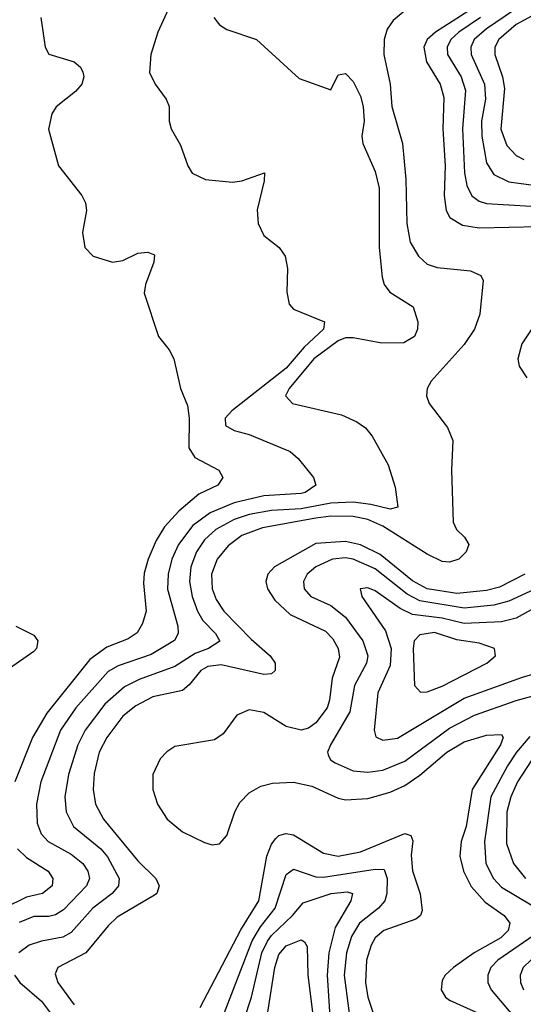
# Model space of a CAD drawing. Header units: inches. Extents: x 990535 to 1117859, y 769386 to 892122.
# Tile 756 of 1056: x 1077392 to 1078749, y 842631 to 845284. Entities that reach past the tile are written whole.
import ezdxf

# ---------------------------------------------------------------- set-up
doc = ezdxf.new("R2010")
doc.units = ezdxf.units.IN
doc.header["$MEASUREMENT"] = 0
doc.layers.add('B0874', color=7, linetype='Continuous')

msp = doc.modelspace()

# ---------------------------------------------------------------- linework, layer by layer
at = {"layer": 'B0874', "color": 5}
for points, elevation in [([(1078670, 845351.5), (1078512, 845250), (1078490.1, 845230), (1078480.6, 845210), (1078487.7, 845170), (1078524.6, 845110), (1078534.5, 845074.5), (1078531.9, 844990), (1078538.6, 844890), (1078535.3, 844810), (1078541, 844770), (1078551.2, 844751.2), (1078585, 844730), (1078630, 844723.3), (1078790, 844726.5)], 2820), ([(1077796.8, 845323.2), (1077763.5, 845250), (1077745.2, 845190), (1077741.2, 845141.2), (1077757, 845110), (1077786.7, 845070), (1077794, 845050), (1077794, 845010), (1077799.5, 844990), (1077825.4, 844945.4), (1077844.4, 844890), (1077856.3, 844870), (1077892.7, 844852.7), (1077965.6, 844845.6), (1077990.5, 844849.5), (1078051, 844871), (1078050.9, 844850), (1078031.8, 844771.8), (1078034.7, 844734.7), (1078050, 844702), (1078090.7, 844670), (1078107, 844647), (1078113.4, 844613.4), (1078112, 844550), (1078117.7, 844517.7), (1078130, 844503.7), (1078212.9, 844470), (1078210.7, 844450), (1078158.4, 844401.6), (1078110, 844345.2), (1077963.2, 844230), (1077945, 844210), (1077946.2, 844190), (1077970, 844176.5), (1078010, 844166.1), (1078120.2, 844120.2), (1078141.8, 844101.8), (1078183.2, 844050), (1078190.2, 844030), (1078160.8, 844010), (1078150, 844007.4), (1078050, 844000.5), (1077970, 843982.5), (1077905.3, 843954.7), (1077858.6, 843921.4), (1077819.2, 843870), (1077801.9, 843830), (1077791.9, 843790), (1077790.1, 843749.9), (1077818.2, 843650), (1077818.7, 843630), (1077808.7, 843611.3), (1077746.3, 843573.7), (1077656.8, 843543.2), (1077630, 843527.6), (1077543.3, 843430), (1077501.2, 843370), (1077448.4, 843230), (1077437, 843170), (1077438.9, 843118.9), (1077449.1, 843090), (1077468.3, 843070), (1077530, 843036), (1077561.7, 843010), (1077575.5, 842990), (1077579.6, 842970), (1077571.4, 842950), (1077510, 842885.8), (1077488.1, 842871.9), (1077470, 842867.5), (1077430, 842867.6), (1077390, 842851.9)], 2740), ([(1078457, 845330), (1078398.5, 845281.5), (1078382.2, 845257.8), (1078373.8, 845230), (1078373.1, 845190), (1078389.7, 845110), (1078395, 845050), (1078423.7, 844950), (1078432.7, 844852.7), (1078434.9, 844734.9), (1078444.4, 844684.4), (1078466.4, 844646.4), (1078490, 844625.3), (1078516.5, 844616.5), (1078606.7, 844606.7), (1078634.2, 844594.2), (1078640.9, 844580.9), (1078631.4, 844490), (1078617.7, 844450), (1078590, 844409), (1078500.2, 844310), (1078490.2, 844290), (1078487.8, 844270), (1078494.9, 844250), (1078544.6, 844184.6), (1078559.3, 844150), (1078555.1, 844070), (1078559.8, 843930), (1078568.5, 843910), (1078590.3, 843890), (1078602.6, 843870), (1078595.1, 843850), (1078575, 843830), (1078550, 843822.1), (1078530, 843823.9), (1078490, 843844.2), (1078370, 843919.6), (1078330, 843937.3), (1078290, 843945.3), (1078230, 843946), (1078190, 843941.2), (1078045.6, 843914.4), (1077990, 843893.7), (1077953.7, 843866.3), (1077923.5, 843830), (1077908.5, 843790), (1077910.7, 843750), (1077921.3, 843721.3), (1077941.8, 843690), (1078015.1, 843615.1), (1078066.6, 843570), (1078080.6, 843550), (1078080.5, 843530), (1078070, 843521.6), (1078050, 843519.9), (1077934.3, 843545.7), (1077899.1, 843540.9), (1077880.1, 843530), (1077848.3, 843491.7), (1077830, 843476.9), (1077750, 843459.8), (1077705, 843435), (1077670, 843407), (1077626.3, 843350), (1077606, 843310), (1077592.6, 843252.6), (1077589.3, 843210), (1077595.8, 843170), (1077617.4, 843130), (1077710, 843017.7), (1077758.8, 842970), (1077767.9, 842950), (1077761.5, 842930), (1077755.3, 842924.7), (1077654.2, 842865.8), (1077630, 842842.9), (1077570.1, 842770), (1077494.5, 842730), (1077487.1, 842712.9), (1077494.3, 842690), (1077538, 842630)], 2780), ([(1078725.5, 845310), (1078650, 845258.8), (1078616.9, 845230), (1078607.2, 845210), (1078608.8, 845190), (1078644.5, 845110), (1078646.9, 845070), (1078636.1, 845010), (1078637.5, 844970), (1078650, 844898), (1078670, 844866.2), (1078710, 844846.6), (1078770, 844839.1)], 2860), ([(1078794.5, 845305.5), (1078729.6, 845270.4), (1078683.1, 845230), (1078672.1, 845210), (1078672.6, 845190), (1078693.3, 845130), (1078698.7, 845098.7), (1078688.6, 844988.6), (1078704.5, 844944.5), (1078730, 844917.4), (1078750, 844907.4)], 2880), ([(1077448.2, 845290), (1077460.4, 845210), (1077470, 845190.8), (1077538.8, 845170), (1077555.9, 845155.9), (1077562, 845142), (1077564, 845130), (1077558.8, 845110), (1077542.4, 845090), (1077490, 845048.8), (1077478.3, 845030), (1077468.8, 844988.8), (1077496.5, 844890), (1077558.7, 844810), (1077568.9, 844790), (1077571.3, 844770), (1077560.9, 844710), (1077566.7, 844670), (1077590, 844646.7), (1077642, 844630), (1077670, 844635.2), (1077710, 844654.6), (1077737, 844657), (1077754.6, 844650), (1077752.9, 844630), (1077730.3, 844570), (1077726.7, 844546.7), (1077765.7, 844430), (1077794.3, 844394.3), (1077806.7, 844370), (1077824.6, 844290), (1077844, 844244), (1077848.6, 844210), (1077847.3, 844130), (1077863.9, 844103.9), (1077928.7, 844070), (1077939, 844050), (1077925.3, 844030), (1077874.4, 844005.6), (1077820.7, 843959.3), (1077782.3, 843917.7), (1077759.5, 843880.5), (1077737.4, 843830), (1077727.5, 843792.5), (1077725.6, 843765.6), (1077732.3, 843690), (1077722.8, 843657.2), (1077707.9, 843632.1), (1077684, 843616), (1077626.5, 843593.5), (1077580.4, 843559.6), (1077464.3, 843415.7), (1077426, 843350), (1077378.6, 843230)], 2720), ([(1077914.5, 845290), (1077930.1, 845270.1), (1077950, 845256.9), (1078030.2, 845230.2), (1078145.1, 845125.1), (1078230, 845094.8), (1078250, 845135.5), (1078270, 845138.7), (1078290, 845117.4), (1078310, 845078), (1078317.5, 845050), (1078320.1, 845010), (1078314, 844970), (1078316.1, 844950), (1078350, 844874.9), (1078360.1, 844830), (1078360.2, 844670), (1078368.2, 844590), (1078374.2, 844570), (1078389.2, 844550), (1078452.4, 844510), (1078464.5, 844470), (1078464.2, 844450), (1078455.5, 844430), (1078426.8, 844413.2), (1078367.6, 844412.4), (1078290, 844426.8), (1078270, 844426.6), (1078250, 844418.7), (1078184.2, 844370), (1078117.8, 844290), (1078108, 844270), (1078127, 844250), (1078259, 844219), (1078300.6, 844200.6), (1078323.8, 844183.8), (1078341.5, 844161.5), (1078384.4, 844084.4), (1078404, 844024), (1078411.1, 843970), (1078390, 843964.9), (1078338, 843978), (1078290, 843984), (1078230, 843981.2), (1078150, 843965.5), (1078070, 843961), (1078010, 843951), (1077970, 843937.2), (1077920.3, 843910), (1077890, 843882.7), (1077867.9, 843850), (1077853, 843810), (1077849.5, 843770), (1077856.2, 843730), (1077870.4, 843690), (1077884.8, 843664.8), (1077919.3, 843630), (1077930.9, 843609.1), (1077900.6, 843590), (1077864.1, 843575.9), (1077810, 843541.4), (1077714, 843506), (1077674, 843486), (1077620.6, 843439.4), (1077568.4, 843370), (1077548.7, 843330), (1077523.1, 843250), (1077513.5, 843190), (1077516.5, 843150), (1077536.4, 843110), (1077610, 843050.1), (1077628.4, 843028.4), (1077659.7, 842970), (1077657.9, 842950), (1077640.6, 842930), (1077588.5, 842890), (1077530, 842824.8), (1077507.9, 842812.1), (1077450, 842801.2), (1077417.1, 842790), (1077389, 842770)], 2760), ([(1078633.7, 845290), (1078575.5, 845250), (1078553.8, 845230), (1078543.6, 845210), (1078544.7, 845190), (1078581.4, 845130), (1078593, 845093), (1078584.9, 844990), (1078590.9, 844870.9), (1078597, 844837), (1078610, 844809.5), (1078630, 844795), (1078650, 844788.6), (1078770, 844781.3)], 2840), ([(1078784.7, 844470), (1078744.8, 844410), (1078734.2, 844370), (1078737.8, 844350), (1078758.9, 844318.9)], 2820), ([(1078753.4, 843790), (1078684.8, 843755.2), (1078650, 843745.5), (1078570, 843738.1), (1078490, 843750.7), (1078450, 843771.9), (1078363, 843843), (1078310, 843868.7), (1078270, 843877.8), (1078190, 843872.3), (1078078.6, 843810), (1078060.4, 843790), (1078055.3, 843770), (1078059.9, 843750), (1078079.6, 843719.6), (1078120.8, 843680.8), (1078215.9, 843635.9), (1078236, 843616), (1078250.4, 843590), (1078253.6, 843566.4), (1078233.5, 843510), (1078226.5, 843450), (1078219.9, 843430), (1078190, 843389.5), (1078170, 843374.8), (1078150, 843369.3), (1078110, 843379.9), (1078050, 843417.1), (1078010, 843424.5), (1077977.2, 843410), (1077939.9, 843360.1), (1077916.6, 843343.4), (1077810, 843325.5), (1077788.3, 843311.7), (1077770, 843292.6), (1077750.6, 843250), (1077750.5, 843210), (1077763.1, 843170), (1077789.1, 843130), (1077830, 843095.5), (1077890, 843067.1), (1077910, 843061), (1077930, 843063.7), (1077950, 843086.2), (1077971, 843150), (1077985.2, 843174.8), (1078010, 843200.9), (1078041.6, 843218.4), (1078073, 843227), (1078130, 843229.7), (1078178.7, 843218.7), (1078250, 843186.6), (1078270, 843182), (1078330, 843185.3), (1078390, 843202.8), (1078430, 843220.6), (1078470, 843248), (1078542.5, 843310), (1078590, 843338), (1078650, 843356), (1078690, 843358.2), (1078695, 843350), (1078687.9, 843330), (1078611.6, 843210), (1078595.1, 843110), (1078581.1, 843070), (1078578.1, 843030), (1078587.4, 842990), (1078608.8, 842948.8), (1078646.1, 842906.1), (1078697.5, 842870), (1078712.7, 842850), (1078708.1, 842830), (1078688.5, 842810), (1078616.4, 842770), (1078560.8, 842730), (1078538.6, 842710), (1078530, 842695.1), (1078527.3, 842670), (1078538.9, 842650), (1078550, 842642), (1078641.3, 842601.3)], 2820), ([(1078790, 843754.2), (1078710, 843717.4), (1078670, 843706.7), (1078590, 843698.7), (1078470, 843718.1), (1078436.2, 843736.1), (1078350, 843804.6), (1078290, 843830.4), (1078270, 843833.7), (1078234.3, 843830), (1078189.6, 843810), (1078166.4, 843790), (1078156.2, 843770), (1078158.6, 843750), (1078176.6, 843730), (1078230, 843705.4), (1078270, 843674.2), (1078316.5, 843610), (1078330.1, 843570), (1078325.9, 843550), (1078293.6, 843490), (1078281.4, 843418.6), (1078229.6, 843330), (1078221.3, 843310), (1078223.2, 843303.2), (1078229.2, 843290), (1078241.7, 843281.7), (1078290, 843260.1), (1078330, 843256.7), (1078370, 843262.1), (1078430, 843286.4), (1078550, 843374.7), (1078617.3, 843410), (1078730, 843449.4), (1078811.8, 843471.8)], 2840), ([(1078819.1, 843720.9), (1078730, 843671.7), (1078690, 843661.7), (1078590, 843657.2), (1078530, 843671.7), (1078450, 843681.4), (1078417.2, 843697.2), (1078350, 843745.2), (1078330, 843753.2), (1078309.6, 843750.4), (1078313.5, 843730), (1078377.3, 843637.3), (1078392.5, 843590), (1078390, 843544.2), (1078356.7, 843470), (1078346.7, 843370), (1078351.5, 843351.5), (1078370, 843342.8), (1078410, 843348.4), (1078590, 843455.4), (1078747.2, 843512.8), (1078825.3, 843534.7)], 2860), ([(1077381.1, 843650), (1077430, 843625.5), (1077440.6, 843610), (1077436.6, 843590), (1077430, 843582), (1077364.5, 843535.5)], 2680), ([(1078767, 843353), (1078730.3, 843310), (1078706.3, 843273.7), (1078661.9, 843190), (1078644.6, 843070), (1078648.4, 843010), (1078668.5, 842970), (1078690, 842946.7), (1078770, 842899.2)], 2840), ([(1078785.6, 843310), (1078733.4, 843230), (1078715.4, 843190), (1078705, 843150), (1078703.9, 843063.9), (1078722.9, 843010), (1078754.9, 842970)], 2860), ([(1077877.9, 842622.1), (1077988, 842832), (1078036.4, 842910), (1078057.8, 843030), (1078070, 843062.3), (1078082, 843078), (1078090, 843085.9), (1078108.6, 843091.4), (1078130, 843087.6), (1078210, 843038.1), (1078250, 843029.8), (1078310, 843041.8), (1078430, 843090.9), (1078445.8, 843085.8), (1078451.1, 843071.1), (1078446.7, 843033.3), (1078450, 842990.4), (1078471.3, 842928.7), (1078476.4, 842883.6), (1078471.8, 842870), (1078459.3, 842860.7), (1078373.2, 842830), (1078349.8, 842810.2), (1078338.8, 842790), (1078326.7, 842750), (1078323.4, 842690), (1078330.1, 842650.1), (1078343.7, 842610)], 2780), ([(1077385.5, 843050), (1077410, 843026.4), (1077467.9, 842990), (1077481.1, 842970), (1077479.2, 842950), (1077452.9, 842930), (1077410, 842919.8), (1077350, 842890.2)], 2720), ([(1077913, 842530), (1078018.2, 842801.8), (1078040.6, 842839.4), (1078080.6, 842890), (1078110, 842980.9), (1078130, 842995.1), (1078190, 842974.8), (1078210, 842973.3), (1078350, 842995.5), (1078374.1, 842994.1), (1078382.4, 842970), (1078381.4, 842930), (1078376, 842910), (1078358.4, 842890), (1078307.5, 842850), (1078286.3, 842813.7), (1078272.4, 842770), (1078266.5, 842710), (1078280.3, 842600.3)], 2760), ([(1077977.1, 842530), (1078016.2, 842650), (1078044.4, 842770), (1078059.1, 842800.9), (1078070, 842816.5), (1078127.1, 842870), (1078155.2, 842904.8), (1078231.1, 842930), (1078274.4, 842934.4), (1078288.9, 842930), (1078284.2, 842910), (1078242.2, 842837.8), (1078224.5, 842770), (1078220.7, 842710), (1078229.1, 842569.1)], 2740), ([(1078793.1, 842826.9), (1078680.5, 842750), (1078661.8, 842730), (1078653.7, 842710), (1078653.8, 842690), (1078662.5, 842670), (1078721, 842601)], 2840), ([(1078060.1, 842610), (1078079.4, 842730), (1078090, 842765.3), (1078110, 842788.2), (1078150, 842804.5), (1078159.4, 842799.4), (1078166.8, 842786.8), (1078168.4, 842710), (1078181.2, 842610)], 2720), ([(1078770, 842750.7), (1078748.7, 842730), (1078740.3, 842710), (1078741.4, 842690), (1078749.3, 842670)], 2860), ([(1077377.9, 842710), (1077392.3, 842690), (1077450, 842639.6), (1077479.9, 842599.9), (1077490.1, 842570.1), (1077499.1, 842510), (1077497, 842463), (1077491.1, 842448.9), (1077450.4, 842409.6), (1077438.9, 842390), (1077422.5, 842310), (1077411.6, 842288.4), (1077390, 842278.3)], 2760)]:
    msp.add_lwpolyline(points, dxfattribs=dict(at, elevation=elevation))
at = {"layer": 'B0874', "color": 5, "elevation": 2880}
msp.add_lwpolyline([(1078510, 843632.5), (1078470, 843626.7), (1078455.1, 843610), (1078452.1, 843590), (1078456.1, 843490), (1078471.7, 843471.7), (1078490, 843472.9), (1078530, 843487.9), (1078650.8, 843550), (1078674.5, 843570), (1078671.1, 843590), (1078630, 843603.7), (1078570, 843613.2)], close=True, dxfattribs=at)

doc.saveas('drawing.dxf')
